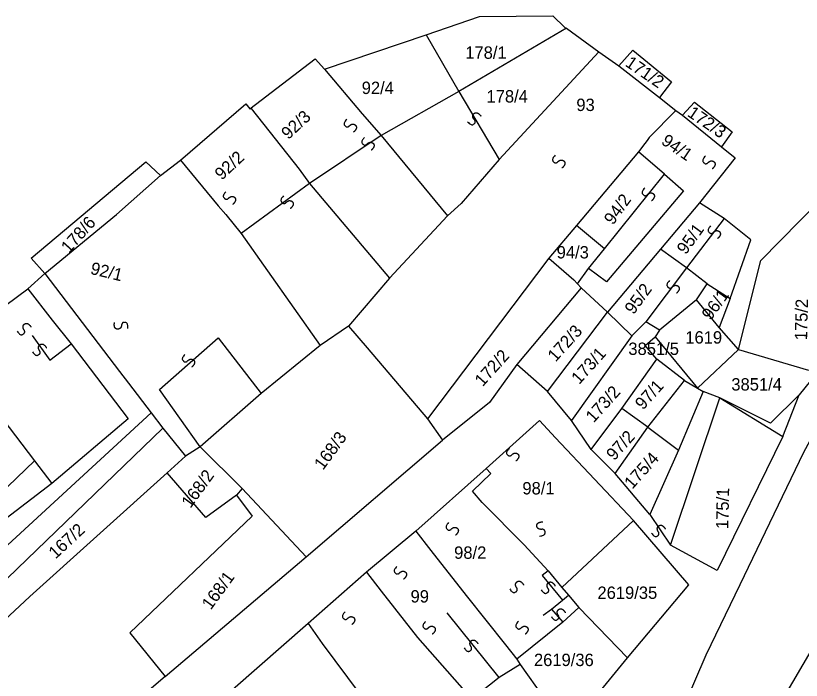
# Model space of a CAD drawing. Extents: x -581999 to -572728, y -1219553 to -1212032.
# Drawn here: x -577382.6 to -577255.6, y -1215798.7 to -1215691.2 of the extents above; entities that cross this region are included whole.
import ezdxf

# ---------------------------------------------------------------- set-up
doc = ezdxf.new("R2010")
doc.units = 0
for name, color, linetype in [('Vrstva 1', 7, 'Continuous'), ('Vrstva 2', 7, 'Continuous'), ('Vrstva 4', 7, 'Continuous'), ('Vrstva 6', 7, 'Continuous')]:
    doc.layers.add(name, color=color, linetype=linetype)

msp = doc.modelspace()

# ---------------------------------------------------------------- linework, layer by layer
at = {"layer": 'Vrstva 1'}
for p, q in [((-577285.107, -1215699.327), (-577282.861, -1215696.769)), ((-577282.861, -1215696.769), (-577276.604, -1215701.885)), ((-577276.604, -1215701.885), (-577278.529, -1215704.444)), ((-577274.839, -1215707.303), (-577272.914, -1215705.196)), ((-577272.914, -1215705.196), (-577266.817, -1215710.012)), ((-577266.817, -1215710.012), (-577268.554, -1215712.412)), ((-577280.916, -1215711.883), (-577281.941, -1215713.207)), ((-577280.574, -1215711.386), (-577280.916, -1215711.883)), ((-577280.233, -1215710.89), (-577280.574, -1215711.386)), ((-577268.101, -1215724.006), (-577272.112, -1215721.448)), ((-577262.165, -1215730.778), (-577252.699, -1215721.147)), ((-577263.769, -1215727.468), (-577268.101, -1215724.006)), ((-577267.138, -1215736.948), (-577263.769, -1215727.468)), ((-577274.197, -1215731.982), (-577278.368, -1215728.972)), ((-577265.765, -1215745.186), (-577262.165, -1215730.778)), ((-577270.828, -1215734.54), (-577274.197, -1215731.982)), ((-577272.583, -1215737.135), (-577270.828, -1215734.54)), ((-577270.828, -1215734.54), (-577267.138, -1215736.948)), ((-577267.138, -1215736.948), (-577268.893, -1215741.649)), ((-577296.658, -1215751.996), (-577286.939, -1215739.169)), ((-577286.939, -1215739.169), (-577283.021, -1215742.967)), ((-577280.775, -1215740.71), (-577283.021, -1215742.967)), ((-577278.573, -1215742.075), (-577280.775, -1215740.71)), ((-577283.021, -1215742.967), (-577292.807, -1215756.661)), ((-577280.846, -1215744.508), (-577279.241, -1215743.154)), ((-577279.241, -1215743.154), (-577272.423, -1215751.431)), ((-577279.01, -1215746.729), (-577280.846, -1215744.508)), ((-577272.423, -1215751.431), (-577265.765, -1215745.186)), ((-577265.765, -1215745.186), (-577254.454, -1215748.496)), ((-577284.625, -1215754.705), (-577279.01, -1215746.729)), ((-577274.518, -1215750.191), (-577279.01, -1215746.729)), ((-577296.658, -1215751.996), (-577301.631, -1215747.632)), ((-577253.01, -1215748.872), (-577255.978, -1215752.484)), ((-577280.454, -1215757.715), (-577274.518, -1215750.191)), ((-577292.807, -1215756.661), (-577296.658, -1215751.996)), ((-577268.813, -1215753.011), (-577271.47, -1215751.996)), ((-577255.978, -1215752.484), (-577260.631, -1215757.074)), ((-577258.635, -1215759.22), (-577255.978, -1215752.484)), ((-577276.764, -1215776.826), (-577268.813, -1215753.011)), ((-577268.813, -1215753.011), (-577258.635, -1215759.22)), ((-577260.631, -1215757.074), (-577268.813, -1215753.011)), ((-577289.599, -1215761.326), (-577284.625, -1215754.705)), ((-577280.454, -1215757.715), (-577284.625, -1215754.705)), ((-577289.599, -1215761.326), (-577292.807, -1215756.661)), ((-577285.748, -1215765.239), (-577280.454, -1215757.715)), ((-577280.454, -1215757.715), (-577275.481, -1215761.477)), ((-577282.782, -1215772.838), (-577295.361, -1215759.455)), ((-577258.635, -1215759.22), (-577269.224, -1215780.889)), ((-577352.831, -1215760.914), (-577346.008, -1215767.671)), ((-577285.748, -1215765.239), (-577289.599, -1215761.326)), ((-577308.772, -1215768.098), (-577305.804, -1215765.239)), ((-577306.565, -1215764.397), (-577305.804, -1215765.239)), ((-577280.133, -1215771.86), (-577285.748, -1215765.239)), ((-577346.008, -1215767.671), (-577346.947, -1215768.704)), ((-577346.008, -1215767.671), (-577335.7, -1215778.677)), ((-577307.248, -1215769.904), (-577308.772, -1215768.098)), ((-577300.429, -1215776.751), (-577307.248, -1215769.904)), ((-577294.333, -1215783.673), (-577282.782, -1215772.838)), ((-577273.797, -1215783.222), (-577282.782, -1215772.838)), ((-577300.429, -1215776.751), (-577296.579, -1215780.965)), ((-577269.224, -1215780.889), (-577276.764, -1215776.826)), ((-577296.579, -1215780.965), (-577294.333, -1215783.673)), ((-577294.333, -1215783.673), (-577293.29, -1215784.877)), ((-577283.744, -1215795.035), (-577273.797, -1215783.222)), ((-577293.29, -1215784.877), (-577291.606, -1215786.909)), ((-577291.606, -1215786.909), (-577283.744, -1215795.035))]:
    msp.add_line(p, q, dxfattribs=at)
for points in [[(-577316.303, -1215694.305), (-577307.649, -1215691.347), (-577295.793, -1215691.219), (-577293.84, -1215693.102), (-577293.604, -1215693.216)], [(-577293.604, -1215693.216), (-577311.005, -1215703.497)], [(-577293.604, -1215693.216), (-577288.379, -1215697.048)], [(-577332.709, -1215699.857), (-577316.303, -1215694.305)], [(-577316.303, -1215694.305), (-577311.005, -1215703.497)], [(-577288.379, -1215697.048), (-577304.466, -1215714.464)], [(-577288.379, -1215697.048), (-577285.107, -1215699.327), (-577278.529, -1215704.444), (-577275.907, -1215706.54)], [(-577344.774, -1215706.289), (-577334.224, -1215698.193), (-577332.709, -1215699.857)], [(-577332.709, -1215699.857), (-577326.608, -1215707.098)], [(-577311.005, -1215703.497), (-577323.579, -1215710.59)], [(-577356.002, -1215714.548), (-577345.447, -1215705.457), (-577344.774, -1215706.289)], [(-577344.774, -1215706.289), (-577344.558, -1215706.213), (-577336.822, -1215716.023)], [(-577275.907, -1215706.54), (-577280.233, -1215710.89)], [(-577275.907, -1215706.54), (-577274.839, -1215707.303), (-577268.554, -1215712.412)], [(-577326.608, -1215707.098), (-577323.579, -1215710.59)], [(-577323.579, -1215710.59), (-577312.817, -1215723.558)], [(-577281.941, -1215713.207), (-577292, -1215725.114)], [(-577268.554, -1215712.412), (-577266.305, -1215714.196), (-577272.112, -1215721.448), (-577278.368, -1215728.972), (-577286.939, -1215739.169)], [(-577277.73, -1215716.849), (-577281.941, -1215713.207)], [(-577359.235, -1215717.026), (-577356.002, -1215714.548)], [(-577356.002, -1215714.548), (-577349.899, -1215721.953)], [(-577304.466, -1215714.464), (-577310.604, -1215721.575)], [(-577377.961, -1215732.893), (-577380.15, -1215730.399), (-577361.595, -1215714.863), (-577359.235, -1215717.026)], [(-577305.385, -1215870.733), (-577308.825, -1215862.429), (-577309.08, -1215860.544), (-577308.001, -1215858.482), (-577302.257, -1215849.342), (-577295.249, -1215836.973), (-577294.801, -1215836.257), (-577287.143, -1215834.12), (-577286.449, -1215833.27), (-577283.539, -1215822.417), (-577279.669, -1215814.706), (-577271.026, -1215794.561), (-577265.533, -1215783.174), (-577255.192, -1215761.794), (-577247.368, -1215747.267), (-577241.976, -1215738.031), (-577230.103, -1215715.472)], [(-577366.332, -1215723.351), (-577359.235, -1215717.026)], [(-577336.822, -1215716.023), (-577335.141, -1215718.349)], [(-577277.73, -1215716.849), (-577274.699, -1215719.511), (-577287.145, -1215734.229), (-577290.01, -1215732.065)], [(-577335.141, -1215718.349), (-577322.19, -1215733.646)], [(-577349.899, -1215721.953), (-577348.669, -1215723.38), (-577346.198, -1215726.443)], [(-577310.604, -1215721.575), (-577312.817, -1215723.558)], [(-577206.203, -1215721.947), (-577217.662, -1215737.874), (-577230.841, -1215755.888), (-577238.796, -1215767.211), (-577244.547, -1215777.162), (-577253.354, -1215792.582), (-577259.084, -1215802.465), (-577266.025, -1215815.04), (-577269.073, -1215821.361), (-577270.678, -1215823.919), (-577271.961, -1215826.628), (-577273.084, -1215832.195), (-577276.293, -1215841.827), (-577279.02, -1215850.705), (-577279.02, -1215857.176), (-577279.822, -1215866.055), (-577281.106, -1215872.074), (-577280.624, -1215881.705), (-577279.501, -1215889.681), (-577277.255, -1215898.559), (-577276.293, -1215902.622), (-577274.207, -1215909.244), (-577270.036, -1215917.069), (-577267.937, -1215923.934)], [(-577377.961, -1215732.893), (-577366.332, -1215723.351)], [(-577312.817, -1215723.558), (-577322.19, -1215733.646)], [(-577292, -1215725.114), (-577296.434, -1215730.406)], [(-577287.449, -1215728.893), (-577292, -1215725.114)], [(-577346.198, -1215726.443), (-577333.43, -1215744.556)], [(-577290.01, -1215732.065), (-577287.449, -1215728.893)], [(-577296.434, -1215730.406), (-577316.058, -1215756.377)], [(-577296.434, -1215730.406), (-577292.391, -1215733.9), (-577291.803, -1215734.565)], [(-577291.803, -1215734.565), (-577290.01, -1215732.065)], [(-577380.685, -1215735.373), (-577377.961, -1215732.893)], [(-577377.961, -1215732.893), (-577365.861, -1215748.761), (-577364.419, -1215750.602), (-577360.719, -1215755.42)], [(-577322.19, -1215733.646), (-577328.839, -1215741.419)], [(-577291.803, -1215734.565), (-577291.215, -1215735.23)], [(-577384.258, -1215738.017), (-577380.685, -1215735.373)], [(-577380.685, -1215735.373), (-577376.729, -1215740.449)], [(-577291.215, -1215735.23), (-577301.631, -1215747.632), (-577306.054, -1215753.753)], [(-577291.215, -1215735.23), (-577286.939, -1215739.169)], [(-577272.583, -1215737.135), (-577278.573, -1215742.075), (-577279.241, -1215743.154)], [(-577265.765, -1215745.186), (-577268.893, -1215741.649), (-577272.583, -1215737.135)], [(-577376.729, -1215740.449), (-577373.7, -1215744.273)], [(-577328.839, -1215741.419), (-577333.43, -1215744.556)], [(-577328.839, -1215741.419), (-577325.811, -1215744.909)], [(-577373.7, -1215744.273), (-577364.451, -1215756.404), (-577376.787, -1215766.829)], [(-577333.43, -1215744.556), (-577342.959, -1215752.321)], [(-577325.811, -1215744.909), (-577316.058, -1215756.377)], [(-577274.518, -1215750.191), (-577272.423, -1215751.431), (-577271.47, -1215751.996)], [(-577342.959, -1215752.321), (-577352.831, -1215760.914)], [(-577271.47, -1215751.996), (-577275.481, -1215761.477), (-577280.133, -1215771.86)], [(-577306.054, -1215753.753), (-577313.64, -1215759.812)], [(-577360.719, -1215755.42), (-577396.277, -1215788.068)], [(-577384.704, -1215756.449), (-577379.584, -1215763.188)], [(-577360.719, -1215755.42), (-577358.87, -1215757.912)], [(-577316.058, -1215756.377), (-577313.64, -1215759.812)], [(-577295.361, -1215759.455), (-577297.301, -1215757.339), (-577297.943, -1215756.661), (-577306.565, -1215764.397)], [(-577358.87, -1215757.912), (-577393.478, -1215791.234)], [(-577358.87, -1215757.912), (-577355.169, -1215762.4)], [(-577358.503, -1215798.03), (-577335.7, -1215778.677), (-577313.64, -1215759.812)], [(-577352.831, -1215760.914), (-577355.169, -1215762.4)], [(-577355.169, -1215762.4), (-577358.139, -1215765.113)], [(-577379.584, -1215763.188), (-577376.787, -1215766.829)], [(-577380.336, -1215785.123), (-577358.139, -1215765.113)], [(-577346.947, -1215768.704), (-577351.878, -1215772.337), (-577358.139, -1215765.113)], [(-577306.565, -1215764.397), (-577317.94, -1215774.545)], [(-577376.787, -1215766.829), (-577389.984, -1215776.902), (-577398.919, -1215784.902)], [(-577346.947, -1215768.704), (-577344.414, -1215772.138), (-577364.166, -1215790.98), (-577358.503, -1215798.03)], [(-577317.94, -1215774.545), (-577325.937, -1215781.153)], [(-577317.94, -1215774.545), (-577315.551, -1215777.651)], [(-577315.551, -1215777.651), (-577309.837, -1215784.96)], [(-577325.937, -1215781.153), (-577335.384, -1215789.498)], [(-577325.937, -1215781.153), (-577323.548, -1215784.26)], [(-577323.548, -1215784.26), (-577317.666, -1215791.734)], [(-577386.114, -1215790.453), (-577380.336, -1215785.123)], [(-577309.837, -1215784.96), (-577303.451, -1215792.933)], [(-577291.606, -1215786.909), (-577294.172, -1215789.241), (-577301.604, -1215795.257)], [(-577335.384, -1215789.498), (-577347.59, -1215800.224)], [(-577335.384, -1215789.498), (-577333.079, -1215792.687)], [(-577317.666, -1215791.734), (-577308.921, -1215801.701)], [(-577333.079, -1215792.687), (-577322.877, -1215806.43), (-577320.481, -1215809.79)], [(-577303.451, -1215792.933), (-577301.604, -1215795.257)], [(-577301.604, -1215795.257), (-577301.1, -1215796.087)], [(-577293.423, -1215806.882), (-577283.744, -1215795.035)], [(-577301.1, -1215796.087), (-577304.499, -1215798.232)], [(-577301.1, -1215796.087), (-577293.423, -1215806.882)], [(-577358.503, -1215798.03), (-577372.798, -1215810.256)], [(-577304.499, -1215798.232), (-577308.921, -1215801.701)]]:
    msp.add_lwpolyline(points, dxfattribs=at)
at = {"layer": 'Vrstva 4'}
for p, q in [((-577268.101, -1215724.006), (-577274.197, -1215731.982)), ((-577274.197, -1215731.982), (-577280.775, -1215740.71)), ((-577280.133, -1215771.86), (-577276.764, -1215776.826)), ((-577296.579, -1215780.965), (-577297.542, -1215781.717)), ((-577297.542, -1215781.717), (-577294.253, -1215785.705)), ((-577294.253, -1215785.705), (-577293.29, -1215784.877)), ((-577296.017, -1215787.134), (-577294.172, -1215789.241))]:
    msp.add_line(p, q, dxfattribs=at)
for points in [[(-577311.005, -1215703.497), (-577304.466, -1215714.464)], [(-577323.579, -1215710.59), (-577335.141, -1215718.349)], [(-577287.449, -1215728.893), (-577277.73, -1215716.849)], [(-577335.141, -1215718.349), (-577346.198, -1215726.443)], [(-577379.961, -1215742.927), (-577377.103, -1215746.917), (-577373.7, -1215744.273)], [(-577352.831, -1215760.914), (-577359.387, -1215751.647), (-577349.889, -1215743.292), (-577342.959, -1215752.321)], [(-577391.935, -1215766.756), (-577388.277, -1215771.472), (-577379.584, -1215763.188)], [(-577297.381, -1215788.112), (-577296.017, -1215787.134), (-577294.253, -1215785.705)], [(-577304.499, -1215798.232), (-577312.902, -1215787.769)]]:
    msp.add_lwpolyline(points, dxfattribs=at)
at = {"layer": 'Vrstva 6'}
for points in [[(-577309.575, -1215708.379), (-577308.999, -1215709.011), (-577308.357, -1215708.604), (-577308.338, -1215708.198), (-577308.621, -1215707.89), (-577308.751, -1215707.573), (-577308.712, -1215707.275), (-577308.595, -1215707.076), (-577308.379, -1215706.916), (-577308.013, -1215706.899), (-577307.528, -1215707.272), (-577307.448, -1215707.437)], [(-577329.128, -1215707.982), (-577329.715, -1215708.604), (-577329.26, -1215709.213), (-577328.854, -1215709.201), (-577328.568, -1215708.896), (-577328.262, -1215708.742), (-577327.962, -1215708.758), (-577327.755, -1215708.86), (-577327.579, -1215709.063), (-577327.534, -1215709.427), (-577327.869, -1215709.939), (-577328.027, -1215710.031)], [(-577326.269, -1215710.91), (-577326.856, -1215711.532), (-577326.401, -1215712.141), (-577325.995, -1215712.129), (-577325.709, -1215711.824), (-577325.403, -1215711.67), (-577325.103, -1215711.686), (-577324.896, -1215711.788), (-577324.72, -1215711.991), (-577324.675, -1215712.355), (-577325.01, -1215712.867), (-577325.168, -1215712.959)], [(-577295.419, -1215713.782), (-577296.006, -1215714.404), (-577295.551, -1215715.013), (-577295.145, -1215715.001), (-577294.859, -1215714.696), (-577294.553, -1215714.542), (-577294.253, -1215714.558), (-577294.046, -1215714.66), (-577293.87, -1215714.863), (-577293.825, -1215715.227), (-577294.16, -1215715.739), (-577294.318, -1215715.831)], [(-577271.137, -1215713.924), (-577271.724, -1215714.546), (-577271.269, -1215715.155), (-577270.863, -1215715.143), (-577270.577, -1215714.838), (-577270.271, -1215714.684), (-577269.971, -1215714.7), (-577269.764, -1215714.802), (-577269.588, -1215715.005), (-577269.543, -1215715.369), (-577269.878, -1215715.881), (-577270.036, -1215715.973)], [(-577280.947, -1215719.094), (-577281.534, -1215719.716), (-577281.079, -1215720.325), (-577280.673, -1215720.313), (-577280.387, -1215720.008), (-577280.081, -1215719.854), (-577279.781, -1215719.87), (-577279.574, -1215719.972), (-577279.398, -1215720.175), (-577279.353, -1215720.539), (-577279.688, -1215721.051), (-577279.846, -1215721.143)], [(-577348.658, -1215719.669), (-577349.245, -1215720.291), (-577348.79, -1215720.9), (-577348.384, -1215720.888), (-577348.098, -1215720.583), (-577347.792, -1215720.429), (-577347.492, -1215720.445), (-577347.285, -1215720.547), (-577347.109, -1215720.75), (-577347.064, -1215721.114), (-577347.399, -1215721.626), (-577347.557, -1215721.718)], [(-577339.343, -1215720.344), (-577339.93, -1215720.966), (-577339.475, -1215721.575), (-577339.069, -1215721.563), (-577338.783, -1215721.258), (-577338.477, -1215721.104), (-577338.177, -1215721.12), (-577337.97, -1215721.222), (-577337.794, -1215721.425), (-577337.749, -1215721.789), (-577338.084, -1215722.301), (-577338.242, -1215722.393)], [(-577270.282, -1215725.195), (-577270.869, -1215725.817), (-577270.414, -1215726.426), (-577270.008, -1215726.414), (-577269.722, -1215726.109), (-577269.416, -1215725.955), (-577269.116, -1215725.971), (-577268.909, -1215726.073), (-577268.733, -1215726.276), (-577268.688, -1215726.64), (-577269.023, -1215727.152), (-577269.181, -1215727.244)], [(-577276.932, -1215734.034), (-577277.519, -1215734.656), (-577277.064, -1215735.265), (-577276.658, -1215735.253), (-577276.372, -1215734.948), (-577276.066, -1215734.794), (-577275.766, -1215734.81), (-577275.559, -1215734.912), (-577275.383, -1215735.115), (-577275.338, -1215735.479), (-577275.673, -1215735.991), (-577275.831, -1215736.083)], [(-577382.412, -1215742.223), (-577381.932, -1215742.93), (-577381.238, -1215742.619), (-577381.161, -1215742.219), (-577381.397, -1215741.874), (-577381.482, -1215741.542), (-577381.4, -1215741.252), (-577381.256, -1215741.072), (-577381.02, -1215740.944), (-577380.655, -1215740.98), (-577380.228, -1215741.419), (-577380.173, -1215741.592)], [(-577364.538, -1215741.792), (-577364.443, -1215740.941), (-577365.173, -1215740.729), (-577365.49, -1215740.983), (-577365.535, -1215741.399), (-577365.686, -1215741.706), (-577365.935, -1215741.873), (-577366.162, -1215741.917), (-577366.425, -1215741.861), (-577366.68, -1215741.597), (-577366.72, -1215740.987), (-577366.65, -1215740.818)], [(-577379.918, -1215745.558), (-577379.438, -1215746.265), (-577378.744, -1215745.954), (-577378.667, -1215745.554), (-577378.903, -1215745.209), (-577378.988, -1215744.877), (-577378.906, -1215744.587), (-577378.762, -1215744.407), (-577378.526, -1215744.279), (-577378.161, -1215744.315), (-577377.734, -1215744.754), (-577377.679, -1215744.927)], [(-577355.29, -1215745.974), (-577355.877, -1215746.596), (-577355.422, -1215747.205), (-577355.016, -1215747.193), (-577354.73, -1215746.888), (-577354.424, -1215746.734), (-577354.124, -1215746.75), (-577353.917, -1215746.852), (-577353.741, -1215747.055), (-577353.696, -1215747.419), (-577354.031, -1215747.931), (-577354.189, -1215748.023)], [(-577302.871, -1215761.156), (-577303.458, -1215761.778), (-577303.003, -1215762.387), (-577302.597, -1215762.375), (-577302.311, -1215762.07), (-577302.005, -1215761.916), (-577301.705, -1215761.932), (-577301.498, -1215762.034), (-577301.322, -1215762.237), (-577301.277, -1215762.601), (-577301.612, -1215763.113), (-577301.77, -1215763.205)], [(-577312.651, -1215773.164), (-577313.238, -1215773.786), (-577312.783, -1215774.395), (-577312.377, -1215774.383), (-577312.091, -1215774.078), (-577311.785, -1215773.924), (-577311.485, -1215773.94), (-577311.278, -1215774.042), (-577311.102, -1215774.245), (-577311.057, -1215774.609), (-577311.392, -1215775.121), (-577311.55, -1215775.213)], [(-577297.934, -1215775.333), (-577297.083, -1215775.244), (-577297.031, -1215774.486), (-577297.347, -1215774.23), (-577297.763, -1215774.275), (-577298.095, -1215774.193), (-577298.312, -1215773.985), (-577298.403, -1215773.773), (-577298.404, -1215773.504), (-577298.201, -1215773.199), (-577297.613, -1215773.029), (-577297.433, -1215773.062)], [(-577279.859, -1215774.848), (-577279.379, -1215775.555), (-577278.685, -1215775.244), (-577278.608, -1215774.844), (-577278.844, -1215774.499), (-577278.929, -1215774.167), (-577278.847, -1215773.877), (-577278.703, -1215773.697), (-577278.467, -1215773.569), (-577278.102, -1215773.605), (-577277.675, -1215774.044), (-577277.62, -1215774.217)], [(-577321.026, -1215780.252), (-577321.613, -1215780.874), (-577321.158, -1215781.483), (-577320.752, -1215781.471), (-577320.466, -1215781.166), (-577320.16, -1215781.012), (-577319.86, -1215781.028), (-577319.653, -1215781.13), (-577319.477, -1215781.333), (-577319.432, -1215781.697), (-577319.767, -1215782.209), (-577319.925, -1215782.301)], [(-577302.776, -1215783.895), (-577302.296, -1215784.602), (-577301.602, -1215784.291), (-577301.525, -1215783.891), (-577301.761, -1215783.546), (-577301.846, -1215783.214), (-577301.764, -1215782.924), (-577301.62, -1215782.744), (-577301.384, -1215782.616), (-577301.019, -1215782.652), (-577300.592, -1215783.091), (-577300.537, -1215783.264)], [(-577297.683, -1215784.03), (-577297.203, -1215784.737), (-577296.509, -1215784.426), (-577296.432, -1215784.026), (-577296.668, -1215783.681), (-577296.753, -1215783.349), (-577296.671, -1215783.059), (-577296.527, -1215782.879), (-577296.291, -1215782.751), (-577295.926, -1215782.787), (-577295.499, -1215783.226), (-577295.444, -1215783.399)], [(-577329.401, -1215787.602), (-577329.988, -1215788.224), (-577329.533, -1215788.833), (-577329.127, -1215788.821), (-577328.841, -1215788.516), (-577328.535, -1215788.362), (-577328.235, -1215788.378), (-577328.028, -1215788.48), (-577327.852, -1215788.683), (-577327.807, -1215789.047), (-577328.142, -1215789.559), (-577328.3, -1215789.651)], [(-577296.042, -1215788.364), (-577295.562, -1215789.071), (-577294.868, -1215788.76), (-577294.791, -1215788.36), (-577295.027, -1215788.015), (-577295.112, -1215787.683), (-577295.03, -1215787.393), (-577294.886, -1215787.213), (-577294.65, -1215787.085), (-577294.285, -1215787.121), (-577293.858, -1215787.56), (-577293.803, -1215787.733)], [(-577316.385, -1215789.147), (-577316.972, -1215789.769), (-577316.517, -1215790.378), (-577316.111, -1215790.366), (-577315.825, -1215790.061), (-577315.519, -1215789.907), (-577315.219, -1215789.923), (-577315.012, -1215790.025), (-577314.836, -1215790.228), (-577314.791, -1215790.592), (-577315.126, -1215791.104), (-577315.284, -1215791.196)], [(-577301.371, -1215789.147), (-577301.958, -1215789.769), (-577301.503, -1215790.378), (-577301.097, -1215790.366), (-577300.811, -1215790.061), (-577300.505, -1215789.907), (-577300.205, -1215789.923), (-577299.998, -1215790.025), (-577299.822, -1215790.228), (-577299.777, -1215790.592), (-577300.112, -1215791.104), (-577300.27, -1215791.196)], [(-577310.15, -1215793.413), (-577309.67, -1215794.12), (-577308.976, -1215793.809), (-577308.899, -1215793.409), (-577309.135, -1215793.064), (-577309.22, -1215792.732), (-577309.138, -1215792.442), (-577308.994, -1215792.262), (-577308.758, -1215792.134), (-577308.393, -1215792.17), (-577307.966, -1215792.609), (-577307.911, -1215792.782)]]:
    msp.add_open_spline(points, degree=2, dxfattribs=at)

# ---------------------------------------------------------------- texts
at = {"layer": 'Vrstva 2'}
for s, p in [('178/1', (-577309.961, -1215698.183)), ('92/4', (-577326.701, -1215703.878)), ('178/4', (-577306.525, -1215705.253)), ('93', (-577291.998, -1215706.628)), ('94/3', (-577295.184, -1215730.463)), ('1619', (-577274.38, -1215744.226)), ('3851/5', (-577283.59, -1215746.06)), ('3851/4', (-577266.938, -1215751.815)), ('98/1', (-577300.719, -1215768.612)), ('98/2', (-577311.757, -1215779.02)), ('99', (-577318.804, -1215786.09)), ('2619/35', (-577288.587, -1215785.501)), ('2619/36', (-577298.852, -1215796.359))]:
    msp.add_text(s, height=2, dxfattribs=at).set_placement(p)
for s, rotation, p in [('171/2', 325.59738, (-577284.234, -1215699.249)), ('92/3', 42.96369, (-577338.569, -1215711.333)), ('172/3', 325.59738, (-577274.187, -1215707.346)), ('94/1', 325.59738, (-577278.41, -1215711.853)), ('92/2', 42.96369, (-577349.331, -1215717.904)), ('94/2', 54.04594, (-577286.077, -1215725.172)), ('178/6', 48.02715, (-577374.037, -1215729.753)), ('95/1', 53.81681, (-577274.312, -1215729.958)), ('92/1', 346.36541, (-577370.693, -1215732.939)), ('95/2', 53.81681, (-577282.746, -1215739.642)), ('96/1', 53.81681, (-577270.286, -1215740.588)), ('175/2', 88.67258, (-577254.691, -1215743.708)), ('172/3', 48.02715, (-577295.355, -1215747.296)), ('172/2', 48.02715, (-577307.15, -1215751.287)), ('173/1', 48.02715, (-577291.532, -1215750.929)), ('173/2', 48.02715, (-577289.203, -1215757.135)), ('97/1', 48.02715, (-577281.219, -1215755.057)), ('168/3', 53.81681, (-577332.958, -1215764.795)), ('97/2', 48.02715, (-577285.874, -1215763.263)), ('175/4', 48.02715, (-577282.962, -1215767.875)), ('168/2', 53.81681, (-577354.397, -1215770.953)), ('175/1', 88.67258, (-577267.433, -1215774.225)), ('167/2', 42.96369, (-577376.195, -1215779.131)), ('168/1', 53.81681, (-577351.111, -1215787.396))]:
    msp.add_text(s, height=2, rotation=rotation, dxfattribs=at).set_placement(p)

doc.saveas('drawing.dxf')
